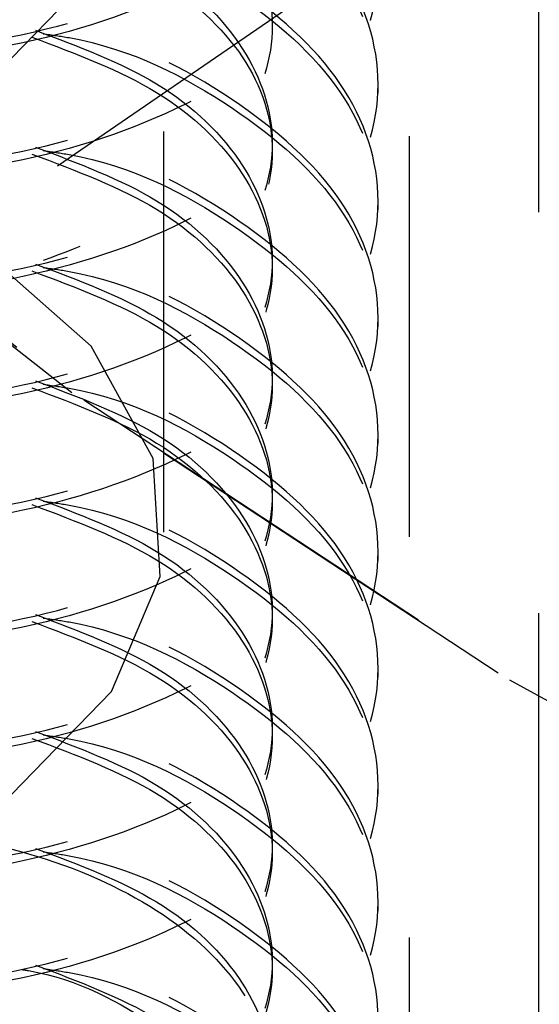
# Model space of a CAD drawing. Header units: inches. Extents: x 1907 to 2452, y -210 to -54.
# Tile 309 of 656: x 1991.014 to 1991.144, y -192.349 to -192.104. Entities that reach past the tile are written whole.
import ezdxf

# ---------------------------------------------------------------- set-up
doc = ezdxf.new("R2010")
doc.units = ezdxf.units.IN
doc.header["$LTSCALE"] = 0.5
doc.header["$MEASUREMENT"] = 0
doc.linetypes.add('HIDDEN', pattern=[0.22499999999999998, 0.15, -0.075])
doc.layers.add('SID-M-H', color=4, linetype='HIDDEN')

msp = doc.modelspace()

# ---------------------------------------------------------------- linework, layer by layer
at = {"layer": 'SID-M-H'}
for p, q in [((1991.143449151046, -191.2515950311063), (1991.143449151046, -192.5009024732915)), ((1991.111212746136, -192.8325646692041), (1991.111212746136, -191.7873924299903)), ((1991.049949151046, -192.2314440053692), (1991.049949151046, -192.0477223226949)), ((1991.105811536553, -192.0835252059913), (1991.001960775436, -192.1547997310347)), ((1991.011850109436, -192.1131257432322), (1991.036876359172, -192.0874311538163)), ((1991.103400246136, -192.1218217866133), (1991.103400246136, -192.119695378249)), ((1991.026921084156, -192.1966331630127), (1990.931251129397, -192.1216396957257)), ((1990.934493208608, -192.1235714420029), (1991.029963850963, -192.1984086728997)), ((1991.103400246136, -192.1509839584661), (1991.103400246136, -192.1488575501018)), ((1991.031775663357, -192.1849560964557), (1991.003770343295, -192.1603073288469)), ((1991.103400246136, -192.1801461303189), (1991.103400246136, -192.1780197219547)), ((1991.047222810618, -192.2130526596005), (1991.031775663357, -192.1849560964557)), ((1991.13340427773, -192.2666012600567), (1991.026921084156, -192.1966331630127)), ((1991.029963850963, -192.1984086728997), (1991.136225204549, -192.2682310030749)), ((1991.103400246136, -192.2093083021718), (1991.103400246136, -192.2071818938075)), ((1991.048966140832, -192.2425132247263), (1991.047222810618, -192.2130526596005)), ((1991.103400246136, -192.2384704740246), (1991.103400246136, -192.2363440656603)), ((1991.036876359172, -192.2711528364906), (1991.048966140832, -192.2425132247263)), ((1991.103400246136, -192.2676326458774), (1991.103400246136, -192.2655062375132)), ((1991.249912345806, -192.331025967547), (1991.13340427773, -192.2666012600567)), ((1991.136225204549, -192.2682310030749), (1991.252490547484, -192.3325214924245)), ((1991.011850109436, -192.2968474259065), (1991.036876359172, -192.2711528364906)), ((1991.103400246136, -192.2967948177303), (1991.103400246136, -192.294668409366)), ((1991.103400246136, -192.3259569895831), (1991.103400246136, -192.3238305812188))]:
    msp.add_line(p, q, dxfattribs=at)
for points, knots in [([(1990.923029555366, -191.9881577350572), (1990.911377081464, -191.9914682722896), (1990.885412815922, -191.9988448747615), (1990.860076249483, -192.0204566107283), (1990.850101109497, -192.0467423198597), (1990.859920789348, -192.0733138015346), (1990.887707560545, -192.095495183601), (1990.929320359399, -192.1097265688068), (1990.978399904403, -192.1135390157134), (1991.027481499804, -192.1060795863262), (1991.069088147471, -192.0882114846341), (1991.096897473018, -192.0623523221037), (1991.106633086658, -192.0322570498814), (1991.096971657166, -192.0018726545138), (1991.068791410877, -191.9768808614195), (1991.040395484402, -191.9620118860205), (1991.022443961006, -191.9594712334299), (1991.0205313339, -191.9592005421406)], [0, 0, 0, 0, 0.0584340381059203, 0.1302038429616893, 0.2019736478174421, 0.2737434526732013, 0.3455132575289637, 0.4172830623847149, 0.4890528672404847, 0.560822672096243, 0.6325924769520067, 0.7043622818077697, 0.7761320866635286, 0.8479018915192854, 0.9196716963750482, 0.9914415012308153, 1, 1, 1, 1]), ([(1991.019821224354, -191.9612183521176), (1991.021973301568, -191.9615203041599), (1991.040174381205, -191.9640740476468), (1991.068800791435, -191.9789904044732), (1991.096969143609, -192.0040035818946), (1991.106633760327, -192.03438224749), (1991.096897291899, -192.0644790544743), (1991.069088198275, -192.0903378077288), (1991.027481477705, -192.1082060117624), (1990.978399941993, -192.1156654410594), (1990.929320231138, -192.1118528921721), (1990.887708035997, -192.0976219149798), (1990.859919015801, -192.0754390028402), (1990.850107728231, -192.0488732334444), (1990.860051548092, -192.0225662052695), (1990.885991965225, -192.0006108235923), (1990.912788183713, -191.9930458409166), (1990.925245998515, -191.9895288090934)], [0, 0, 0, 0, 0.009576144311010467, 0.08098973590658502, 0.1524033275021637, 0.2238169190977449, 0.2952305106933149, 0.3666441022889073, 0.438057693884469, 0.5094712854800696, 0.580884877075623, 0.6522984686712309, 0.7237120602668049, 0.7951256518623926, 0.866539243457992, 0.9379528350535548, 1, 1, 1, 1]), ([(1990.923029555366, -192.01731990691), (1990.911377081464, -192.0206304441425), (1990.885412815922, -192.0280070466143), (1990.860076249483, -192.0496187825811), (1990.850101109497, -192.0759044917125), (1990.859920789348, -192.1024759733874), (1990.887707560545, -192.1246573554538), (1990.929320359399, -192.1388887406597), (1990.978399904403, -192.1427011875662), (1991.027481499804, -192.135241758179), (1991.069088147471, -192.1173736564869), (1991.096897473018, -192.0915144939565), (1991.106633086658, -192.0614192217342), (1991.096971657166, -192.0310348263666), (1991.068791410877, -192.0060430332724), (1991.040395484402, -191.9911740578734), (1991.022443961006, -191.9886334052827), (1991.0205313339, -191.9883627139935)], [0, 0, 0, 0, 0.0584340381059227, 0.1302038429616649, 0.201973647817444, 0.2737434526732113, 0.3455132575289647, 0.4172830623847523, 0.489052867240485, 0.5608226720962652, 0.6325924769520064, 0.7043622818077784, 0.7761320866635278, 0.8479018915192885, 0.9196716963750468, 0.9914415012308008, 0.9999999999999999, 0.9999999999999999, 0.9999999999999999, 0.9999999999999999]), ([(1991.019821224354, -191.9903805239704), (1991.021973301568, -191.9906824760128), (1991.040174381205, -191.9932362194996), (1991.068800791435, -192.008152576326), (1991.096969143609, -192.0331657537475), (1991.106633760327, -192.0635444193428), (1991.096897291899, -192.0936412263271), (1991.069088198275, -192.1194999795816), (1991.027481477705, -192.1373681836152), (1990.978399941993, -192.1448276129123), (1990.929320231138, -192.1410150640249), (1990.887708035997, -192.1267840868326), (1990.859919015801, -192.104601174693), (1990.850107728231, -192.0780354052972), (1990.860051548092, -192.0517283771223), (1990.885991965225, -192.0297729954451), (1990.912788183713, -192.0222080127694), (1990.925245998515, -192.0186909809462)], [0, 0, 0, 0, 0.009576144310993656, 0.08098973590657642, 0.1524033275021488, 0.2238169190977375, 0.295230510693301, 0.3666441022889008, 0.4380576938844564, 0.5094712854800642, 0.5808848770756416, 0.6522984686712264, 0.7237120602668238, 0.7951256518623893, 0.8665392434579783, 0.9379528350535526, 0.9999999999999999, 0.9999999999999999, 0.9999999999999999, 0.9999999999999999]), ([(1991.017897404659, -191.9895288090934), (1991.028604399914, -191.9935534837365), (1991.050646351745, -192.0018388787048), (1991.071760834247, -192.0227318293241), (1991.079571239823, -192.0467605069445), (1991.071842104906, -192.0709658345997), (1991.04992401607, -192.0917219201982), (1991.017107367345, -192.1062049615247), (1990.978400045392, -192.1124712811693), (1990.939693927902, -192.1098507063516), (1990.90687366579, -192.0990105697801), (1990.884968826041, -192.0819087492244), (1990.87719030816, -192.0613150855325), (1990.885184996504, -192.0410571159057), (1990.903084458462, -192.0254914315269), (1990.920731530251, -192.020515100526), (1990.927200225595, -192.0186909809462)], [0, 0, 0, 0, 0.06984989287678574, 0.1437964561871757, 0.217743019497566, 0.2916895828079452, 0.3656361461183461, 0.4395827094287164, 0.5135292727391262, 0.5874758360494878, 0.6614223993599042, 0.7353689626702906, 0.8093155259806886, 0.8832620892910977, 0.9572086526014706, 1, 1, 1, 1]), ([(1991.016961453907, -191.9912408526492), (1991.028010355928, -191.9953844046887), (1991.050404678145, -192.0037827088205), (1991.071762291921, -192.0248432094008), (1991.079597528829, -192.0489216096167), (1991.071735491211, -192.0729684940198), (1991.051148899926, -192.0934866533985), (1991.02982798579, -192.1015440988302), (1991.019821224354, -192.1053257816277)], [0, 0, 0, 0, 0.1662363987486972, 0.3369340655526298, 0.5076317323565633, 0.6783293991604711, 0.8490270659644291, 1, 1, 1, 1]), ([(1990.923029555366, -192.0464820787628), (1990.911377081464, -192.0497926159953), (1990.885412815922, -192.0571692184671), (1990.860076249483, -192.078780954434), (1990.850101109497, -192.1050666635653), (1990.859920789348, -192.1316381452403), (1990.887707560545, -192.1538195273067), (1990.929320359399, -192.1680509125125), (1990.978399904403, -192.171863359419), (1991.027481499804, -192.1644039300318), (1991.069088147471, -192.1465358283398), (1991.096897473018, -192.1206766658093), (1991.106633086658, -192.0905813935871), (1991.096971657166, -192.0601969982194), (1991.068791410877, -192.0352052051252), (1991.040395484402, -192.0203362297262), (1991.022443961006, -192.0177955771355), (1991.0205313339, -192.0175248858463)], [0, 0, 0, 0, 0.05843403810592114, 0.1302038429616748, 0.2019736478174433, 0.273743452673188, 0.3455132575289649, 0.4172830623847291, 0.4890528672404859, 0.5608226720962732, 0.6325924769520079, 0.7043622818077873, 0.7761320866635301, 0.8479018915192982, 0.9196716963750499, 0.9914415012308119, 1, 1, 1, 1]), ([(1991.019821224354, -192.0195426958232), (1991.021973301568, -192.0198446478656), (1991.040174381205, -192.0223983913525), (1991.068800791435, -192.0373147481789), (1991.096969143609, -192.0623279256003), (1991.106633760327, -192.0927065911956), (1991.096897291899, -192.1228033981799), (1991.069088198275, -192.1486621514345), (1991.027481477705, -192.1665303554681), (1990.978399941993, -192.1739897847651), (1990.929320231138, -192.1701772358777), (1990.887708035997, -192.1559462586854), (1990.859919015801, -192.1337633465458), (1990.850107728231, -192.1071975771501), (1990.860051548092, -192.0808905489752), (1990.885991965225, -192.058935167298), (1990.912788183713, -192.0513701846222), (1990.925245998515, -192.0478531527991)], [0, 0, 0, 0, 0.009576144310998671, 0.08098973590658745, 0.1524033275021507, 0.2238169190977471, 0.295230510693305, 0.3666441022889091, 0.4380576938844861, 0.509471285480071, 0.580884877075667, 0.6522984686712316, 0.7237120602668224, 0.7951256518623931, 0.8665392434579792, 0.9379528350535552, 0.9999999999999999, 0.9999999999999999, 0.9999999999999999, 0.9999999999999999]), ([(1991.017897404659, -192.0186909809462), (1991.028604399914, -192.0227156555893), (1991.050646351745, -192.0310010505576), (1991.071760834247, -192.0518940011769), (1991.079571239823, -192.0759226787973), (1991.071842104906, -192.1001280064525), (1991.04992401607, -192.120884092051), (1991.017107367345, -192.1353671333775), (1990.978400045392, -192.1416334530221), (1990.939693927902, -192.1390128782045), (1990.90687366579, -192.1281727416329), (1990.884968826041, -192.1110709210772), (1990.87719030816, -192.0904772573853), (1990.885184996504, -192.0702192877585), (1990.903084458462, -192.0546536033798), (1990.920731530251, -192.0496772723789), (1990.927200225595, -192.0478531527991)], [0, 0, 0, 0, 0.06984989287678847, 0.1437964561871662, 0.2177430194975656, 0.2916895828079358, 0.3656361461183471, 0.439582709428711, 0.5135292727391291, 0.5874758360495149, 0.6614223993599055, 0.7353689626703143, 0.8093155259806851, 0.8832620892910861, 0.9572086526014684, 0.9999999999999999, 0.9999999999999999, 0.9999999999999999, 0.9999999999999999]), ([(1991.016961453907, -192.0204030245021), (1991.028010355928, -192.0245465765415), (1991.050404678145, -192.0329448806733), (1991.071762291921, -192.0540053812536), (1991.079597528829, -192.0780837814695), (1991.071735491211, -192.1021306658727), (1991.051148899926, -192.1226488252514), (1991.02982798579, -192.130706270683), (1991.019821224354, -192.1344879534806)], [0, 0, 0, 0, 0.1662363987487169, 0.3369340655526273, 0.5076317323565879, 0.678329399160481, 0.8490270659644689, 1, 1, 1, 1]), ([(1990.933368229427, -192.1373673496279), (1990.924673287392, -192.1349832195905), (1990.90470872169, -192.1295089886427), (1990.885100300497, -192.1130311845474), (1990.877213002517, -192.0927001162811), (1990.88496274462, -192.0721260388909), (1990.906875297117, -192.055018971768), (1990.939693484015, -192.0441802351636), (1990.978400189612, -192.0415593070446), (1991.017107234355, -192.0478256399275), (1991.049924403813, -192.062308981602), (1991.071840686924, -192.0830638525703), (1991.079576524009, -192.1072737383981), (1991.071741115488, -192.1312853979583), (1991.051147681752, -192.151812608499), (1991.029827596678, -192.1598689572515), (1991.019821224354, -192.1636501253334)], [0, 0, 0, 0, 0.05649815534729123, 0.1297261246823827, 0.2029540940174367, 0.2761820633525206, 0.3494100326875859, 0.4226380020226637, 0.4958659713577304, 0.5690939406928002, 0.6423219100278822, 0.7155498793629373, 0.7887778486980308, 0.8620058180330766, 0.9352337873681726, 1, 1, 1, 1]), ([(1990.923029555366, -192.0756442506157), (1990.911377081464, -192.0789547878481), (1990.885412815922, -192.0863313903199), (1990.860076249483, -192.1079431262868), (1990.850101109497, -192.1342288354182), (1990.859920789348, -192.1608003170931), (1990.887707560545, -192.1829816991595), (1990.929320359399, -192.1972130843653), (1990.978399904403, -192.2010255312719), (1991.027481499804, -192.1935661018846), (1991.069088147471, -192.1756980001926), (1991.096897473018, -192.1498388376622), (1991.106633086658, -192.1197435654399), (1991.096971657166, -192.0893591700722), (1991.068791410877, -192.064367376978), (1991.040395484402, -192.049498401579), (1991.022443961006, -192.0469577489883), (1991.0205313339, -192.0466870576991)], [0, 0, 0, 0, 0.05843403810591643, 0.1302038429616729, 0.2019736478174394, 0.2737434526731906, 0.3455132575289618, 0.4172830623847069, 0.4890528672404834, 0.5608226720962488, 0.6325924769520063, 0.7043622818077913, 0.776132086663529, 0.847901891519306, 0.9196716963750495, 0.9914415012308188, 1, 1, 1, 1]), ([(1991.019821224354, -192.0487048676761), (1991.021973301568, -192.0490068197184), (1991.040174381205, -192.0515605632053), (1991.068800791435, -192.0664769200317), (1991.096969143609, -192.0914900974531), (1991.106633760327, -192.1218687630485), (1991.096897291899, -192.1519655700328), (1991.069088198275, -192.1778243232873), (1991.027481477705, -192.1956925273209), (1990.978399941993, -192.2031519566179), (1990.929320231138, -192.1993394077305), (1990.887708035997, -192.1851084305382), (1990.859919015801, -192.1629255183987), (1990.850107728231, -192.1363597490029), (1990.860051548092, -192.110052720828), (1990.885991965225, -192.0880973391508), (1990.912788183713, -192.080532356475), (1990.925245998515, -192.0770153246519)], [0, 0, 0, 0, 0.009576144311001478, 0.08098973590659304, 0.1524033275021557, 0.2238169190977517, 0.2952305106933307, 0.3666441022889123, 0.4380576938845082, 0.5094712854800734, 0.5808848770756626, 0.6522984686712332, 0.7237120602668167, 0.7951256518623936, 0.8665392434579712, 0.9379528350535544, 1, 1, 1, 1]), ([(1991.017897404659, -192.0478531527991), (1991.028604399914, -192.0518778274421), (1991.050646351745, -192.0601632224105), (1991.071760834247, -192.0810561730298), (1991.079571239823, -192.1050848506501), (1991.071842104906, -192.1292901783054), (1991.04992401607, -192.1500462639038), (1991.017107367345, -192.1645293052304), (1990.978400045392, -192.1707956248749), (1990.939693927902, -192.1681750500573), (1990.90687366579, -192.1573349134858), (1990.884968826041, -192.1402330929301), (1990.87719030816, -192.1196394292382), (1990.885184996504, -192.0993814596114), (1990.903084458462, -192.0838157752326), (1990.920731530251, -192.0788394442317), (1990.927200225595, -192.0770153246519)], [0, 0, 0, 0, 0.06984989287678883, 0.1437964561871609, 0.2177430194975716, 0.2916895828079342, 0.3656361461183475, 0.4395827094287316, 0.5135292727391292, 0.587475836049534, 0.6614223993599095, 0.7353689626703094, 0.8093155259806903, 0.8832620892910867, 0.9572086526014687, 1, 1, 1, 1]), ([(1990.923029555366, -192.1048064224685), (1990.911377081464, -192.1081169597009), (1990.885412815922, -192.1154935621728), (1990.860076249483, -192.1371052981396), (1990.850101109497, -192.163391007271), (1990.859920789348, -192.1899624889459), (1990.887707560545, -192.2121438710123), (1990.929320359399, -192.2263752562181), (1990.978399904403, -192.2301877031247), (1991.027481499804, -192.2227282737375), (1991.069088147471, -192.2048601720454), (1991.096897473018, -192.179001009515), (1991.106633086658, -192.1489057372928), (1991.096971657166, -192.1185213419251), (1991.068791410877, -192.0935295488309), (1991.040395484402, -192.0786605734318), (1991.022443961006, -192.0761199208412), (1991.0205313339, -192.0758492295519)], [0, 0, 0, 0, 0.05843403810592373, 0.1302038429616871, 0.2019736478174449, 0.2737434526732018, 0.3455132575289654, 0.4172830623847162, 0.4890528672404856, 0.5608226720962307, 0.6325924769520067, 0.7043622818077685, 0.7761320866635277, 0.8479018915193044, 0.9196716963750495, 0.991441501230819, 1, 1, 1, 1]), ([(1991.019821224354, -192.0778670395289), (1991.021973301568, -192.0781689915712), (1991.040174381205, -192.0807227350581), (1991.068800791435, -192.0956390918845), (1991.096969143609, -192.1206522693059), (1991.106633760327, -192.1510309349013), (1991.096897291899, -192.1811277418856), (1991.069088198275, -192.2069864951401), (1991.027481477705, -192.2248546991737), (1990.978399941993, -192.2323141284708), (1990.929320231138, -192.2285015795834), (1990.887708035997, -192.2142706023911), (1990.859919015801, -192.1920876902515), (1990.850107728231, -192.1655219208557), (1990.860051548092, -192.1392148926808), (1990.885991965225, -192.1172595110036), (1990.912788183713, -192.1096945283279), (1990.925245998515, -192.1061774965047)], [0, 0, 0, 0, 0.009576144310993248, 0.08098973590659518, 0.1524033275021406, 0.2238169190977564, 0.2952305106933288, 0.3666441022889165, 0.4380576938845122, 0.5094712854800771, 0.5808848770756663, 0.6522984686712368, 0.7237120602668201, 0.7951256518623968, 0.8665392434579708, 0.9379528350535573, 1, 1, 1, 1]), ([(1991.017897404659, -192.0770153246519), (1991.028604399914, -192.081039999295), (1991.050646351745, -192.0893253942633), (1991.071760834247, -192.1102183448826), (1991.079571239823, -192.1342470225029), (1991.071842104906, -192.1584523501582), (1991.04992401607, -192.1792084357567), (1991.017107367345, -192.1936914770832), (1990.978400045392, -192.1999577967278), (1990.939693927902, -192.1973372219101), (1990.90687366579, -192.1864970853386), (1990.884968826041, -192.1693952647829), (1990.87719030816, -192.148801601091), (1990.885184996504, -192.1285436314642), (1990.903084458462, -192.1129779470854), (1990.920731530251, -192.1080016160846), (1990.927200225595, -192.1061774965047)], [0, 0, 0, 0, 0.06984989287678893, 0.1437964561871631, 0.217743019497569, 0.2916895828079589, 0.3656361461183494, 0.4395827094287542, 0.5135292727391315, 0.5874758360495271, 0.6614223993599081, 0.7353689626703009, 0.8093155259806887, 0.883262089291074, 0.9572086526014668, 1, 1, 1, 1]), ([(1991.014416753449, -192.0780785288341), (1991.014987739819, -192.0781689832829), (1991.028164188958, -192.0802563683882), (1991.049648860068, -192.0920733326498), (1991.071914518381, -192.1120646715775), (1991.079556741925, -192.1364791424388), (1991.071746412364, -192.1604359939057), (1991.051146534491, -192.1809772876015), (1991.029827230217, -192.189031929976), (1991.019821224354, -192.1928122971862)], [0, 0, 0, 0, 0.007638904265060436, 0.1762802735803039, 0.3449216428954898, 0.5135630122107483, 0.6822043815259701, 0.8508457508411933, 1, 1, 1, 1]), ([(1990.923029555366, -192.1339685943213), (1990.911377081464, -192.1372791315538), (1990.885412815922, -192.1446557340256), (1990.860076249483, -192.1662674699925), (1990.850101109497, -192.1925531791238), (1990.859920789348, -192.2191246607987), (1990.887707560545, -192.2413060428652), (1990.929320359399, -192.255537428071), (1990.978399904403, -192.2593498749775), (1991.027481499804, -192.2518904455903), (1991.069088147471, -192.2340223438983), (1991.096897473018, -192.2081631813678), (1991.106633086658, -192.1780679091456), (1991.096971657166, -192.1476835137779), (1991.068791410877, -192.1226917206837), (1991.040395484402, -192.1078227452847), (1991.022443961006, -192.105282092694), (1991.0205313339, -192.1050114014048)], [0, 0, 0, 0, 0.05843403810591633, 0.1302038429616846, 0.2019736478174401, 0.2737434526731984, 0.3455132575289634, 0.4172830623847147, 0.4890528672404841, 0.5608226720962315, 0.6325924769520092, 0.7043622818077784, 0.7761320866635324, 0.84790189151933, 0.9196716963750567, 0.9914415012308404, 1, 1, 1, 1]), ([(1991.017897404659, -192.1061774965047), (1991.028604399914, -192.1102021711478), (1991.050646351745, -192.1184875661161), (1991.071760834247, -192.1393805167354), (1991.079571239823, -192.1634091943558), (1991.071842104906, -192.187614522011), (1991.04992401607, -192.2083706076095), (1991.017107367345, -192.222853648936), (1990.978400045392, -192.2291199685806), (1990.939693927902, -192.2264993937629), (1990.90687366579, -192.2156592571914), (1990.884968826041, -192.1985574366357), (1990.87719030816, -192.1779637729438), (1990.885184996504, -192.157705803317), (1990.903084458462, -192.1421401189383), (1990.920731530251, -192.1371637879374), (1990.927200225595, -192.1353396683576)], [0, 0, 0, 0, 0.06984989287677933, 0.1437964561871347, 0.2177430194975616, 0.2916895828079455, 0.365636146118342, 0.4395827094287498, 0.5135292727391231, 0.5874758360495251, 0.6614223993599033, 0.7353689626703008, 0.8093155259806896, 0.8832620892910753, 0.9572086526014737, 0.9999999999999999, 0.9999999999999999, 0.9999999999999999, 0.9999999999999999]), ([(1991.019821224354, -192.1070292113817), (1991.021973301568, -192.107331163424), (1991.040174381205, -192.109884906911), (1991.068800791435, -192.1248012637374), (1991.096969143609, -192.1498144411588), (1991.106633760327, -192.1801931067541), (1991.096897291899, -192.2102899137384), (1991.069088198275, -192.236148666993), (1991.027481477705, -192.2540168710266), (1990.978399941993, -192.2614763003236), (1990.929320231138, -192.2576637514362), (1990.887708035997, -192.2434327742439), (1990.859919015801, -192.2212498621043), (1990.850107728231, -192.1946840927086), (1990.860051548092, -192.1683770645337), (1990.885991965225, -192.1464216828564), (1990.912788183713, -192.1388567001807), (1990.925245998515, -192.1353396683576)], [0, 0, 0, 0, 0.009576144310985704, 0.0809897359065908, 0.1524033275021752, 0.2238169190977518, 0.2952305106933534, 0.3666441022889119, 0.4380576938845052, 0.5094712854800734, 0.580884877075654, 0.6522984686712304, 0.7237120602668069, 0.7951256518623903, 0.8665392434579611, 0.9379528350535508, 1, 1, 1, 1]), ([(1991.016961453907, -192.1078895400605), (1991.028010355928, -192.1120330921), (1991.050404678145, -192.1204313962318), (1991.071762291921, -192.1414918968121), (1991.079597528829, -192.165570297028), (1991.071735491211, -192.1896171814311), (1991.051148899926, -192.2101353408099), (1991.02982798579, -192.2181927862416), (1991.019821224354, -192.2219744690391)], [0, 0, 0, 0, 0.1662363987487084, 0.3369340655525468, 0.5076317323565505, 0.6783293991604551, 0.8490270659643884, 1, 1, 1, 1]), ([(1990.923029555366, -192.1631307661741), (1990.911377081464, -192.1664413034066), (1990.885412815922, -192.1738179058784), (1990.860076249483, -192.1954296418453), (1990.850101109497, -192.2217153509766), (1990.859920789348, -192.2482868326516), (1990.887707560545, -192.270468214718), (1990.929320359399, -192.2846995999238), (1990.978399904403, -192.2885120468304), (1991.027481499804, -192.2810526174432), (1991.069088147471, -192.2631845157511), (1991.096897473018, -192.2373253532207), (1991.106633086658, -192.2072300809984), (1991.096971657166, -192.1768456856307), (1991.068791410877, -192.1518538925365), (1991.040395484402, -192.1369849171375), (1991.022443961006, -192.1344442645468), (1991.0205313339, -192.1341735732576)], [0, 0, 0, 0, 0.05843403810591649, 0.1302038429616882, 0.2019736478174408, 0.273743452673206, 0.3455132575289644, 0.4172830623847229, 0.4890528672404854, 0.5608226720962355, 0.6325924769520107, 0.7043622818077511, 0.7761320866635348, 0.8479018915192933, 0.9196716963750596, 0.991441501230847, 1, 1, 1, 1]), ([(1991.017897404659, -192.1353396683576), (1991.028604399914, -192.1393643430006), (1991.050646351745, -192.1476497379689), (1991.071760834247, -192.1685426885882), (1991.079571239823, -192.1925713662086), (1991.071842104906, -192.2167766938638), (1991.04992401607, -192.2375327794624), (1991.017107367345, -192.2520158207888), (1990.978400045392, -192.2582821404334), (1990.939693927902, -192.2556615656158), (1990.90687366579, -192.2448214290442), (1990.884968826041, -192.2277196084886), (1990.87719030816, -192.2071259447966), (1990.885184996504, -192.1868679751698), (1990.903084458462, -192.1713022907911), (1990.920731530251, -192.1663259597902), (1990.927200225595, -192.1645018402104)], [0, 0, 0, 0, 0.06984989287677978, 0.1437964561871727, 0.2177430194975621, 0.2916895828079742, 0.3656361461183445, 0.4395827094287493, 0.5135292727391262, 0.5874758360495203, 0.661422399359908, 0.7353689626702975, 0.8093155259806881, 0.8832620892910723, 0.9572086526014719, 0.9999999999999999, 0.9999999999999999, 0.9999999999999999, 0.9999999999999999]), ([(1991.019821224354, -192.1361913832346), (1991.021973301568, -192.1364933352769), (1991.040174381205, -192.1390470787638), (1991.068800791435, -192.1539634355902), (1991.096969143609, -192.1789766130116), (1991.106633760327, -192.2093552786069), (1991.096897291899, -192.2394520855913), (1991.069088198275, -192.2653108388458), (1991.027481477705, -192.2831790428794), (1990.978399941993, -192.2906384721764), (1990.929320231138, -192.286825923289), (1990.887708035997, -192.2725949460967), (1990.859919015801, -192.2504120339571), (1990.850107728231, -192.2238462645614), (1990.860051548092, -192.1975392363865), (1990.885991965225, -192.1755838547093), (1990.912788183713, -192.1680188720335), (1990.925245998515, -192.1645018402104)], [0, 0, 0, 0, 0.009576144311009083, 0.08098973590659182, 0.1524033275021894, 0.2238169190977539, 0.2952305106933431, 0.366644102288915, 0.4380576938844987, 0.5094712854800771, 0.5808848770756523, 0.6522984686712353, 0.7237120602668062, 0.7951256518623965, 0.8665392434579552, 0.9379528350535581, 1, 1, 1, 1]), ([(1991.016961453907, -192.1370517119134), (1991.028010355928, -192.1411952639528), (1991.050404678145, -192.1495935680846), (1991.071762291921, -192.170654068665), (1991.079597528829, -192.1947324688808), (1991.071735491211, -192.218779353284), (1991.051148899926, -192.2392975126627), (1991.02982798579, -192.2473549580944), (1991.019821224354, -192.2511366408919)], [0, 0, 0, 0, 0.166236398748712, 0.3369340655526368, 0.5076317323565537, 0.6783293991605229, 0.8490270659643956, 1, 1, 1, 1]), ([(1990.923029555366, -192.192292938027), (1990.911377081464, -192.1956034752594), (1990.885412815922, -192.2029800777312), (1990.860076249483, -192.2245918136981), (1990.850101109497, -192.2508775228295), (1990.859920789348, -192.2774490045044), (1990.887707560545, -192.2996303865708), (1990.929320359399, -192.3138617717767), (1990.978399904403, -192.3176742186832), (1991.027481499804, -192.310214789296), (1991.069088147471, -192.2923466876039), (1991.096897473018, -192.2664875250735), (1991.106633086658, -192.2363922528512), (1991.096971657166, -192.2060078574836), (1991.068791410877, -192.1810160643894), (1991.040395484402, -192.1661470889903), (1991.022443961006, -192.1636064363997), (1991.0205313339, -192.1633357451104)], [0, 0, 0, 0, 0.05843403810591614, 0.1302038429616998, 0.201973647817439, 0.2737434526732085, 0.3455132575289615, 0.4172830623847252, 0.4890528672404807, 0.5608226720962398, 0.6325924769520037, 0.7043622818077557, 0.7761320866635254, 0.8479018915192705, 0.9196716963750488, 0.9914415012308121, 1, 1, 1, 1]), ([(1991.019821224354, -192.1653535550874), (1991.021973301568, -192.1656555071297), (1991.040174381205, -192.1682092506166), (1991.068800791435, -192.183125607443), (1991.096969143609, -192.2081387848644), (1991.106633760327, -192.2385174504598), (1991.096897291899, -192.2686142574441), (1991.069088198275, -192.2944730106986), (1991.027481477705, -192.3123412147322), (1990.978399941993, -192.3198006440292), (1990.929320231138, -192.3159880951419), (1990.887708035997, -192.3017571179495), (1990.859919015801, -192.27957420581), (1990.850107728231, -192.2530084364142), (1990.860051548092, -192.2267014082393), (1990.885991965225, -192.2047460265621), (1990.912788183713, -192.1971810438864), (1990.925245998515, -192.1936640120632)], [0, 0, 0, 0, 0.009576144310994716, 0.08098973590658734, 0.1524033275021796, 0.2238169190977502, 0.2952305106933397, 0.3666441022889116, 0.4380576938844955, 0.5094712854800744, 0.58088487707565, 0.6522984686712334, 0.723712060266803, 0.7951256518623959, 0.8665392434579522, 0.9379528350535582, 1, 1, 1, 1]), ([(1991.017897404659, -192.1645018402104), (1991.028604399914, -192.1685265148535), (1991.050646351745, -192.1768119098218), (1991.071760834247, -192.1977048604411), (1991.079571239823, -192.2217335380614), (1991.071842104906, -192.2459388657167), (1991.04992401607, -192.2666949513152), (1991.017107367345, -192.2811779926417), (1990.978400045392, -192.2874443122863), (1990.939693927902, -192.2848237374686), (1990.90687366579, -192.2739836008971), (1990.884968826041, -192.2568817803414), (1990.87719030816, -192.2362881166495), (1990.885184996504, -192.2160301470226), (1990.903084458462, -192.2004644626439), (1990.920731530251, -192.195488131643), (1990.927200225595, -192.1936640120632)], [0, 0, 0, 0, 0.06984989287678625, 0.1437964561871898, 0.2177430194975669, 0.2916895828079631, 0.3656361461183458, 0.4395827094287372, 0.5135292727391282, 0.5874758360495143, 0.6614223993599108, 0.7353689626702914, 0.8093155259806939, 0.8832620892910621, 0.9572086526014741, 0.9999999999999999, 0.9999999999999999, 0.9999999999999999, 0.9999999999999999]), ([(1991.016961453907, -192.1662138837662), (1991.028010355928, -192.1703574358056), (1991.050404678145, -192.1787557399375), (1991.071762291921, -192.1998162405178), (1991.079597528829, -192.2238946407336), (1991.071735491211, -192.2479415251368), (1991.051148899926, -192.2684596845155), (1991.02982798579, -192.2765171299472), (1991.019821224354, -192.2802988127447)], [0, 0, 0, 0, 0.1662363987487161, 0.3369340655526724, 0.5076317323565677, 0.6783293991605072, 0.8490270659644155, 1, 1, 1, 1]), ([(1990.923029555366, -192.2214551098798), (1990.911377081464, -192.2247656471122), (1990.885412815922, -192.2321422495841), (1990.860076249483, -192.253753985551), (1990.850101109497, -192.2800396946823), (1990.859920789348, -192.3066111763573), (1990.887707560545, -192.3287925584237), (1990.929320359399, -192.3430239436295), (1990.978399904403, -192.346836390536), (1991.027481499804, -192.3393769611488), (1991.069088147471, -192.3215088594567), (1991.096897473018, -192.2956496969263), (1991.106633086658, -192.265554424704), (1991.096971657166, -192.2351700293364), (1991.068791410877, -192.2101782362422), (1991.040395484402, -192.1953092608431), (1991.022443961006, -192.1927686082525), (1991.0205313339, -192.1924979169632)], [0, 0, 0, 0, 0.05843403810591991, 0.1302038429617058, 0.2019736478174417, 0.2737434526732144, 0.3455132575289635, 0.4172830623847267, 0.4890528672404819, 0.5608226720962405, 0.632592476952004, 0.7043622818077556, 0.7761320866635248, 0.8479018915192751, 0.9196716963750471, 0.9914415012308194, 1, 1, 1, 1]), ([(1991.019821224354, -192.1945157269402), (1991.021973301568, -192.1948176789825), (1991.040174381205, -192.1973714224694), (1991.068800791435, -192.2122877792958), (1991.096969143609, -192.2373009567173), (1991.106633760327, -192.2676796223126), (1991.096897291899, -192.2977764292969), (1991.069088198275, -192.3236351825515), (1991.027481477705, -192.341503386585), (1990.978399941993, -192.3489628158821), (1990.929320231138, -192.3451502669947), (1990.887708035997, -192.3309192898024), (1990.859919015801, -192.3087363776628), (1990.850107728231, -192.2821706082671), (1990.860051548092, -192.2558635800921), (1990.885991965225, -192.2339081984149), (1990.912788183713, -192.2263432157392), (1990.925245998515, -192.2228261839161)], [0, 0, 0, 0, 0.009576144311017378, 0.08098973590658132, 0.1524033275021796, 0.2238169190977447, 0.2952305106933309, 0.3666441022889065, 0.438057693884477, 0.5094712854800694, 0.5808848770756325, 0.6522984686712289, 0.7237120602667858, 0.7951256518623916, 0.8665392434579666, 0.9379528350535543, 1, 1, 1, 1]), ([(1991.017897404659, -192.1936640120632), (1991.028604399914, -192.1976886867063), (1991.050646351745, -192.2059740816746), (1991.071760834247, -192.2268670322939), (1991.079571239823, -192.2508957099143), (1991.071842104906, -192.2751010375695), (1991.04992401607, -192.295857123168), (1991.017107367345, -192.3103401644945), (1990.978400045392, -192.3166064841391), (1990.939693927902, -192.3139859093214), (1990.90687366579, -192.3031457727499), (1990.884968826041, -192.2860439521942), (1990.87719030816, -192.2654502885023), (1990.885184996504, -192.2451923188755), (1990.903084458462, -192.2296266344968), (1990.920731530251, -192.2246503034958), (1990.927200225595, -192.2228261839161)], [0, 0, 0, 0, 0.0698498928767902, 0.1437964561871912, 0.217743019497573, 0.2916895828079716, 0.3656361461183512, 0.4395827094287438, 0.5135292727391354, 0.5874758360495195, 0.6614223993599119, 0.7353689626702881, 0.8093155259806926, 0.8832620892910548, 0.9572086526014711, 0.9999999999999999, 0.9999999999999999, 0.9999999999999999, 0.9999999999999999]), ([(1991.016961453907, -192.195376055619), (1991.028010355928, -192.1995196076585), (1991.050404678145, -192.2079179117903), (1991.071762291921, -192.2289784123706), (1991.079597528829, -192.2530568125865), (1991.071735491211, -192.2771036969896), (1991.051148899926, -192.2976218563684), (1991.02982798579, -192.3056793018), (1991.019821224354, -192.3094609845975)], [0, 0, 0, 0, 0.1662363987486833, 0.3369340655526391, 0.5076317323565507, 0.678329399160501, 0.8490270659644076, 1, 1, 1, 1]), ([(1990.923029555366, -192.2506172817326), (1990.911377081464, -192.2539278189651), (1990.885412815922, -192.2613044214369), (1990.860076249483, -192.2829161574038), (1990.850101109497, -192.3092018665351), (1990.859920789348, -192.3357733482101), (1990.887707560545, -192.3579547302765), (1990.929320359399, -192.3721861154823), (1990.978399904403, -192.3759985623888), (1991.027481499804, -192.3685391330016), (1991.069088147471, -192.3506710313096), (1991.096897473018, -192.3248118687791), (1991.106633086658, -192.2947165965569), (1991.096971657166, -192.2643322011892), (1991.068791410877, -192.239340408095), (1991.040395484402, -192.224471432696), (1991.022443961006, -192.2219307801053), (1991.0205313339, -192.2216600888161)], [0, 0, 0, 0, 0.05843403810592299, 0.1302038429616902, 0.2019736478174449, 0.27374345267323, 0.3455132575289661, 0.4172830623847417, 0.489052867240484, 0.5608226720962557, 0.6325924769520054, 0.7043622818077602, 0.7761320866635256, 0.8479018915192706, 0.9196716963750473, 0.9914415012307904, 1, 1, 1, 1]), ([(1991.019821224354, -192.2236778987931), (1991.021973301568, -192.2239798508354), (1991.040174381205, -192.2265335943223), (1991.068800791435, -192.2414499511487), (1991.096969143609, -192.2664631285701), (1991.106633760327, -192.2968417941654), (1991.096897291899, -192.3269386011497), (1991.069088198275, -192.3527973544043), (1991.027481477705, -192.3706655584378), (1990.978399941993, -192.3781249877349), (1990.929320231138, -192.3743124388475), (1990.887708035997, -192.3600814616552), (1990.859919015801, -192.3378985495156), (1990.850107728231, -192.3113327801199), (1990.860051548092, -192.285025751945), (1990.885991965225, -192.2630703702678), (1990.912788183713, -192.255505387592), (1990.925245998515, -192.2519883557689)], [0, 0, 0, 0, 0.009576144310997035, 0.08098973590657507, 0.1524033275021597, 0.2238169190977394, 0.2952305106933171, 0.3666441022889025, 0.4380576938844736, 0.5094712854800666, 0.5808848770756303, 0.6522984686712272, 0.7237120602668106, 0.7951256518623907, 0.866539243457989, 0.9379528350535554, 1, 1, 1, 1]), ([(1991.017897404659, -192.2228261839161), (1991.028604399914, -192.2268508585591), (1991.050646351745, -192.2351362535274), (1991.071760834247, -192.2560292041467), (1991.079571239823, -192.2800578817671), (1991.071842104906, -192.3042632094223), (1991.04992401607, -192.3250192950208), (1991.017107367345, -192.3395023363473), (1990.978400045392, -192.3457686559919), (1990.939693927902, -192.3431480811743), (1990.90687366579, -192.3323079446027), (1990.884968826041, -192.3152061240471), (1990.87719030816, -192.2946124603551), (1990.885184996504, -192.2743544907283), (1990.903084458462, -192.2587888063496), (1990.920731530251, -192.2538124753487), (1990.927200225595, -192.2519883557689)], [0, 0, 0, 0, 0.06984989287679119, 0.1437964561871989, 0.2177430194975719, 0.2916895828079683, 0.3656361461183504, 0.4395827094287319, 0.513529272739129, 0.5874758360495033, 0.6614223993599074, 0.7353689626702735, 0.8093155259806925, 0.8832620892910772, 0.9572086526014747, 1, 1, 1, 1]), ([(1991.016961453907, -192.2245382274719), (1991.028009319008, -192.2286801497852), (1991.050401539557, -192.2370751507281), (1991.071775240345, -192.2581609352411), (1991.079549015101, -192.2821427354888), (1991.071916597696, -192.3065505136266), (1991.049648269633, -192.3265436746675), (1991.028164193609, -192.3383602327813), (1991.014987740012, -192.3404476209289), (1991.014416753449, -192.3405380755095)], [0, 0, 0, 0, 0.1617940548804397, 0.3279301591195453, 0.4940662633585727, 0.6602023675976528, 0.8263384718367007, 0.9924745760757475, 1, 1, 1, 1]), ([(1990.923029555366, -192.2797794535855), (1990.911377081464, -192.2830899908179), (1990.885412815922, -192.2904665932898), (1990.860076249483, -192.3120783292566), (1990.850101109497, -192.338364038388), (1990.859920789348, -192.3649355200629), (1990.887707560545, -192.3871169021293), (1990.929320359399, -192.4013482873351), (1990.978399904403, -192.4051607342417), (1991.027481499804, -192.3977013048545), (1991.069088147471, -192.3798332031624), (1991.096897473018, -192.353974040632), (1991.106633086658, -192.3238787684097), (1991.096971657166, -192.2934943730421), (1991.068791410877, -192.2685025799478), (1991.040395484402, -192.2536336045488), (1991.022443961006, -192.2510929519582), (1991.0205313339, -192.2508222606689)], [0, 0, 0, 0, 0.05843403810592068, 0.1302038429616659, 0.2019736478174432, 0.2737434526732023, 0.3455132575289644, 0.4172830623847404, 0.4890528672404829, 0.5608226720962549, 0.6325924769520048, 0.7043622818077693, 0.7761320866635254, 0.8479018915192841, 0.9196716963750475, 0.9914415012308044, 1, 1, 1, 1]), ([(1991.019821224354, -192.2528400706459), (1991.021973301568, -192.2531420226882), (1991.040174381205, -192.2556957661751), (1991.068800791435, -192.2706121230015), (1991.096969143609, -192.2956253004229), (1991.106633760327, -192.3260039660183), (1991.096897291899, -192.3561007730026), (1991.069088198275, -192.3819595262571), (1991.027481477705, -192.3998277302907), (1990.978399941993, -192.4072871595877), (1990.929320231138, -192.4034746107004), (1990.887708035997, -192.389243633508), (1990.859919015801, -192.3670607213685), (1990.850107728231, -192.3404949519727), (1990.860051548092, -192.3141879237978), (1990.885991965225, -192.2922325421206), (1990.912788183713, -192.2846675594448), (1990.925245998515, -192.2811505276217)], [0, 0, 0, 0, 0.009576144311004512, 0.08098973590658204, 0.1524033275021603, 0.223816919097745, 0.2952305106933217, 0.3666441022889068, 0.4380576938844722, 0.50947128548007, 0.5808848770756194, 0.6522984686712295, 0.7237120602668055, 0.7951256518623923, 0.86653924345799, 0.937952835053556, 1, 1, 1, 1]), ([(1991.017897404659, -192.2519883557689), (1991.028604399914, -192.2560130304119), (1991.050646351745, -192.2642984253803), (1991.071760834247, -192.2851913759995), (1991.079571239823, -192.3092200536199), (1991.071842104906, -192.3334253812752), (1991.04992401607, -192.3541814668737), (1991.017107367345, -192.3686645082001), (1990.978400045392, -192.3749308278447), (1990.939693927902, -192.3723102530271), (1990.90687366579, -192.3614701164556), (1990.884968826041, -192.3443682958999), (1990.87719030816, -192.323774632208), (1990.885184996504, -192.3035166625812), (1990.903084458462, -192.2879509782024), (1990.920731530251, -192.2829746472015), (1990.927200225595, -192.2811505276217)], [0, 0, 0, 0, 0.06984989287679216, 0.1437964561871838, 0.2177430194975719, 0.2916895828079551, 0.3656361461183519, 0.4395827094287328, 0.5135292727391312, 0.587475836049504, 0.6614223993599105, 0.7353689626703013, 0.8093155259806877, 0.8832620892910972, 0.9572086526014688, 1, 1, 1, 1]), ([(1991.016961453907, -192.2537003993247), (1991.028010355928, -192.2578439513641), (1991.050404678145, -192.2662422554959), (1991.071762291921, -192.2873027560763), (1991.079597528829, -192.3113811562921), (1991.071735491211, -192.3354280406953), (1991.051148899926, -192.355946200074), (1991.02982798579, -192.3640036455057), (1991.019821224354, -192.3677853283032)], [0, 0, 0, 0, 0.1662363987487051, 0.3369340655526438, 0.5076317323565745, 0.6783293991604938, 0.8490270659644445, 0.9999999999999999, 0.9999999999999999, 0.9999999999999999, 0.9999999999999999]), ([(1990.923029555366, -192.3089416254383), (1990.911377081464, -192.3122521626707), (1990.885412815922, -192.3196287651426), (1990.860076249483, -192.3412405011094), (1990.850101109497, -192.3675262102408), (1990.859920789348, -192.3940976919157), (1990.887707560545, -192.4162790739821), (1990.929320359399, -192.430510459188), (1990.978399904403, -192.4343229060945), (1991.027481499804, -192.4268634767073), (1991.069088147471, -192.4089953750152), (1991.096897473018, -192.3831362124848), (1991.106633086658, -192.3530409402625), (1991.096971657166, -192.3226565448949), (1991.068791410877, -192.2976647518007), (1991.040395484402, -192.2827957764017), (1991.022443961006, -192.280255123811), (1991.0205313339, -192.2799844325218)], [0, 0, 0, 0, 0.0584340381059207, 0.130203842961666, 0.2019736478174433, 0.2737434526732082, 0.3455132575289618, 0.4172830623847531, 0.4890528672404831, 0.5608226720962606, 0.6325924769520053, 0.7043622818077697, 0.7761320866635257, 0.84790189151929, 0.9196716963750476, 0.9914415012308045, 1, 1, 1, 1]), ([(1991.019821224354, -192.2820022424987), (1991.021973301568, -192.282304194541), (1991.040174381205, -192.2848579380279), (1991.068800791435, -192.2997742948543), (1991.096969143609, -192.3247874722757), (1991.106633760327, -192.3551661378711), (1991.096897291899, -192.3852629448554), (1991.069088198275, -192.4111216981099), (1991.027481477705, -192.4289899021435), (1990.978399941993, -192.4364493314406), (1990.929320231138, -192.4326367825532), (1990.887708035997, -192.4184058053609), (1990.859919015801, -192.3962228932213), (1990.850107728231, -192.3696571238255), (1990.860051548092, -192.3433500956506), (1990.885991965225, -192.3213947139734), (1990.912788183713, -192.3138297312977), (1990.925245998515, -192.3103126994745)], [0, 0, 0, 0, 0.009576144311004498, 0.08098973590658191, 0.1524033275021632, 0.2238169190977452, 0.2952305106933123, 0.3666441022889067, 0.4380576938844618, 0.5094712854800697, 0.5808848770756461, 0.652298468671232, 0.7237120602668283, 0.7951256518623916, 0.8665392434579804, 0.9379528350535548, 1, 1, 1, 1]), ([(1991.017897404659, -192.2811505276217), (1991.028604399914, -192.2851752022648), (1991.050646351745, -192.2934605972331), (1991.071760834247, -192.3143535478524), (1991.079571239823, -192.3383822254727), (1991.071842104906, -192.362587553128), (1991.04992401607, -192.3833436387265), (1991.017107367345, -192.397826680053), (1990.978400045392, -192.4040929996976), (1990.939693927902, -192.4014724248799), (1990.90687366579, -192.3906322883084), (1990.884968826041, -192.3735304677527), (1990.87719030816, -192.3529368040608), (1990.885184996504, -192.332678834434), (1990.903084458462, -192.3171131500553), (1990.920731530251, -192.3121368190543), (1990.927200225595, -192.3103126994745)], [0, 0, 0, 0, 0.06984989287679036, 0.1437964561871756, 0.2177430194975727, 0.2916895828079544, 0.3656361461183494, 0.4395827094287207, 0.5135292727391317, 0.5874758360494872, 0.6614223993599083, 0.7353689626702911, 0.8093155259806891, 0.883262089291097, 0.9572086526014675, 0.9999999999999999, 0.9999999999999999, 0.9999999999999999, 0.9999999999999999]), ([(1991.016961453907, -192.2828625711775), (1991.028010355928, -192.2870061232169), (1991.050404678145, -192.2954044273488), (1991.071762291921, -192.3164649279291), (1991.079597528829, -192.340543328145), (1991.071735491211, -192.3645902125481), (1991.051148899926, -192.3851083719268), (1991.02982798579, -192.3931658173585), (1991.019821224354, -192.396947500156)], [0, 0, 0, 0, 0.1662363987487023, 0.3369340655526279, 0.5076317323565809, 0.6783293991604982, 0.8490270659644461, 1, 1, 1, 1]), ([(1990.933368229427, -192.3998268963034), (1990.924673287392, -192.397442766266), (1990.90470872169, -192.3919685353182), (1990.885100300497, -192.3754907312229), (1990.877213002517, -192.3551596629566), (1990.88496274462, -192.3345855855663), (1990.906875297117, -192.3174785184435), (1990.939693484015, -192.3066397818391), (1990.978400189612, -192.30401885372), (1991.017107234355, -192.310285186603), (1991.049924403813, -192.3247685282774), (1991.071840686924, -192.3455233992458), (1991.079576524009, -192.3697332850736), (1991.071741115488, -192.3937449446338), (1991.051147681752, -192.4142721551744), (1991.029827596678, -192.422328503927), (1991.019821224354, -192.4261096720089)], [0, 0, 0, 0, 0.05649815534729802, 0.1297261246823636, 0.2029540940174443, 0.2761820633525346, 0.3494100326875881, 0.4226380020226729, 0.4958659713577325, 0.569093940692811, 0.6423219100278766, 0.7155498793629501, 0.7887778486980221, 0.8620058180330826, 0.9352337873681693, 1, 1, 1, 1]), ([(1990.923029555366, -192.3381037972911), (1990.911377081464, -192.3414143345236), (1990.885412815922, -192.3487909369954), (1990.860076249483, -192.3704026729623), (1990.850101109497, -192.3966883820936), (1990.859920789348, -192.4232598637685), (1990.887707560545, -192.445441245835), (1990.929320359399, -192.4596726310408), (1990.978399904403, -192.4634850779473), (1991.027481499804, -192.4560256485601), (1991.069088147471, -192.438157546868), (1991.096897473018, -192.4122983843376), (1991.106633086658, -192.3822031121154), (1991.096971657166, -192.3518187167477), (1991.068791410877, -192.3268269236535), (1991.040395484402, -192.3119579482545), (1991.022443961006, -192.3094172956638), (1991.0205313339, -192.3091466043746)], [0, 0, 0, 0, 0.0584340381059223, 0.1302038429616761, 0.2019736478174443, 0.2737434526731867, 0.3455132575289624, 0.4172830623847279, 0.4890528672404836, 0.5608226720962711, 0.6325924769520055, 0.7043622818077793, 0.7761320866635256, 0.8479018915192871, 0.9196716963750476, 0.9914415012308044, 1, 1, 1, 1]), ([(1991.017897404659, -192.3103126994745), (1991.028604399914, -192.3143373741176), (1991.050646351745, -192.3226227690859), (1991.071760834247, -192.3435157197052), (1991.079571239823, -192.3675443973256), (1991.071842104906, -192.3917497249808), (1991.04992401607, -192.4125058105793), (1991.017107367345, -192.4269888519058), (1990.978400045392, -192.4332551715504), (1990.939693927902, -192.4306345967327), (1990.90687366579, -192.4197944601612), (1990.884968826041, -192.4026926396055), (1990.87719030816, -192.3820989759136), (1990.885184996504, -192.3618410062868), (1990.903084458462, -192.3462753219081), (1990.920731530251, -192.3412989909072), (1990.927200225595, -192.3394748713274)], [0, 0, 0, 0, 0.0698498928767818, 0.1437964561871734, 0.2177430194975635, 0.2916895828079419, 0.3656361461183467, 0.4395827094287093, 0.5135292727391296, 0.5874758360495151, 0.6614223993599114, 0.7353689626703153, 0.8093155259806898, 0.8832620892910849, 0.9572086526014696, 1, 1, 1, 1]), ([(1991.019821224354, -192.3111644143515), (1991.021973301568, -192.3114663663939), (1991.040174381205, -192.3140201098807), (1991.068800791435, -192.3289364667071), (1991.096969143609, -192.3539496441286), (1991.106633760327, -192.3843283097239), (1991.096897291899, -192.4144251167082), (1991.069088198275, -192.4402838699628), (1991.027481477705, -192.4581520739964), (1990.978399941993, -192.4656115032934), (1990.929320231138, -192.461798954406), (1990.887708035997, -192.4475679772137), (1990.859919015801, -192.4253850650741), (1990.850107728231, -192.3988192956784), (1990.860051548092, -192.3725122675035), (1990.885991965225, -192.3505568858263), (1990.912788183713, -192.3429919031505), (1990.925245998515, -192.3394748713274)], [0, 0, 0, 0, 0.009576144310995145, 0.08098973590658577, 0.1524033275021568, 0.2238169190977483, 0.2952305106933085, 0.3666441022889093, 0.4380576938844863, 0.5094712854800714, 0.5808848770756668, 0.6522984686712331, 0.7237120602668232, 0.795125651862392, 0.8665392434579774, 0.937952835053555, 1, 1, 1, 1]), ([(1990.923029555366, -192.3672659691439), (1990.911377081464, -192.3705765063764), (1990.885412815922, -192.3779531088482), (1990.860076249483, -192.3995648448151), (1990.850101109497, -192.4258505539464), (1990.859920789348, -192.4524220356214), (1990.887707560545, -192.4746034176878), (1990.929320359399, -192.4888348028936), (1990.978399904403, -192.4926472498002), (1991.027481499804, -192.4851878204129), (1991.069088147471, -192.4673197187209), (1991.096897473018, -192.4414605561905), (1991.106633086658, -192.4113652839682), (1991.096971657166, -192.3809808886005), (1991.068791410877, -192.3559890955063), (1991.040395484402, -192.3411201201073), (1991.022443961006, -192.3385794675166), (1991.0205313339, -192.3383087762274)], [0, 0, 0, 0, 0.05843403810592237, 0.1302038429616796, 0.2019736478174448, 0.2737434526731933, 0.3455132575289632, 0.4172830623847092, 0.4890528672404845, 0.5608226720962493, 0.632592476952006, 0.7043622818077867, 0.7761320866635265, 0.8479018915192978, 0.9196716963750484, 0.991441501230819, 1, 1, 1, 1]), ([(1991.017897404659, -192.3394748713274), (1991.028604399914, -192.3434995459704), (1991.050646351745, -192.3517849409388), (1991.071760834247, -192.3726778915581), (1991.079571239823, -192.3967065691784), (1991.071842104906, -192.4209118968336), (1991.04992401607, -192.4416679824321), (1991.017107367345, -192.4561510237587), (1990.978400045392, -192.4624173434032), (1990.939693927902, -192.4597967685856), (1990.90687366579, -192.448956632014), (1990.884968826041, -192.4318548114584), (1990.87719030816, -192.4112611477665), (1990.885184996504, -192.3910031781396), (1990.903084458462, -192.3754374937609), (1990.920731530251, -192.37046116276), (1990.927200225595, -192.3686370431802)], [0, 0, 0, 0, 0.0698498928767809, 0.1437964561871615, 0.2177430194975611, 0.2916895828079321, 0.3656361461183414, 0.4395827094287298, 0.5135292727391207, 0.5874758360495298, 0.6614223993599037, 0.7353689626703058, 0.8093155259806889, 0.8832620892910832, 0.9572086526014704, 1, 1, 1, 1]), ([(1991.019821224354, -192.3403265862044), (1991.021973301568, -192.3406285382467), (1991.040174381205, -192.3431822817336), (1991.068800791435, -192.35809863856), (1991.096969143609, -192.3831118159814), (1991.106633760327, -192.4134904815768), (1991.096897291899, -192.443587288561), (1991.069088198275, -192.4694460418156), (1991.027481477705, -192.4873142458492), (1990.978399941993, -192.4947736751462), (1990.929320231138, -192.4909611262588), (1990.887708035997, -192.4767301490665), (1990.859919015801, -192.4545472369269), (1990.850107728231, -192.4279814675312), (1990.860051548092, -192.4016744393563), (1990.885991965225, -192.3797190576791), (1990.912788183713, -192.3721540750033), (1990.925245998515, -192.3686370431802)], [0, 0, 0, 0, 0.009576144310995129, 0.08098973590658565, 0.1524033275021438, 0.2238169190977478, 0.295230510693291, 0.3666441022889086, 0.438057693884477, 0.5094712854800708, 0.5808848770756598, 0.6522984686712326, 0.7237120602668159, 0.7951256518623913, 0.8665392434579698, 0.9379528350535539, 0.9999999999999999, 0.9999999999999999, 0.9999999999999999, 0.9999999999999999]), ([(1991.014416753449, -192.3405380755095), (1991.014987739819, -192.3406285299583), (1991.028164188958, -192.3427159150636), (1991.049648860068, -192.3545328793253), (1991.071914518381, -192.3745242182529), (1991.079556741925, -192.3989386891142), (1991.071746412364, -192.4228955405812), (1991.051146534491, -192.443436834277), (1991.029827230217, -192.4514914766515), (1991.019821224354, -192.4552718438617)], [0, 0, 0, 0, 0.007638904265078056, 0.1762802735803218, 0.3449216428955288, 0.5135630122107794, 0.6822043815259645, 0.8508457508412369, 1, 1, 1, 1])]:
    msp.add_open_spline(points, degree=3, knots=knots, dxfattribs=at)

doc.saveas('drawing.dxf')
